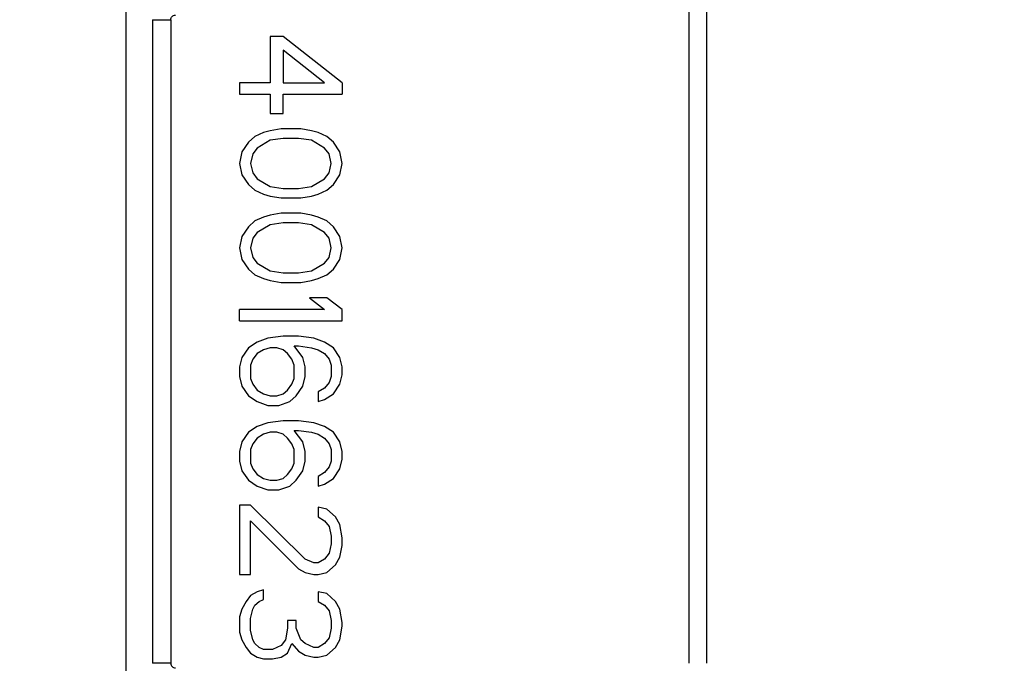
# Model space of a CAD drawing. Header units: inches. Extents: x 170 to 312, y 215 to 248.
# Tile 297 of 387: x 250.3869 to 250.4933, y 244.0642 to 244.1338. Entities that reach past the tile are written whole.
import ezdxf

# ---------------------------------------------------------------- set-up
doc = ezdxf.new("R2010")
doc.units = ezdxf.units.IN
doc.header["$LTSCALE"] = 0.25
doc.header["$MEASUREMENT"] = 0
doc.layers.add('ANNOTATIONS', color=1, linetype='Continuous')
doc.layers.add('STANDARD MOTOR LH', color=7, linetype='Continuous')
doc.styles.add('ARIAL', font='arial.ttf', dxfattribs={"height": 0.09375})
doc.dimstyles.new('STANDARD$0', dxfattribs={"dimtxt": 0.09375, "dimasz": 0.09375, "dimexe": 0.03125, "dimexo": 0.046875, "dimgap": 0.09, "dimtad": 0, "dimtih": 1, "dimtoh": 1, "dimdec": 4, "dimzin": 0, "dimdsep": 46, "dimtxsty": 'ARIAL', "dimcen": 0.09, "dimadec": 0, "dimazin": 0, "dimtfac": 1, "dimtdec": 4, "dimtofl": 0, "dimtmove": 0, "dimatfit": 1, "dimfxl": 1, "dimtolj": 1, "dimtzin": 0, "dimarcsym": 0})

# ---------------------------------------------------------------- blocks, each defined once
blk = doc.blocks.new('*D187')
at = {"layer": 'ANNOTATIONS', "color": 0, "lineweight": -2, "transparency": 16777216}
for p, q in [((250.4732333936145, 244.139293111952), (250.4732333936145, 244.8907997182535)), ((251.259529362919, 243.2925159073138), (251.259529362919, 244.8907997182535)), ((250.5669833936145, 244.8595497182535), (250.5764345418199, 244.8595497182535)), ((251.165779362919, 244.8595497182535), (251.1466545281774, 244.8595497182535))]:
    blk.add_line(p, q, dxfattribs=at)
at = {"layer": 'ANNOTATIONS', "color": 0, "transparency": 16777216}
for points in [[(250.5669833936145, 244.8751747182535), (250.5669833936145, 244.8439247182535), (250.4732333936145, 244.8595497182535)], [(251.165779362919, 244.8751747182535), (251.165779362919, 244.8439247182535), (251.259529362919, 244.8595497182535)]]:
    blk.add_solid(points, dxfattribs=at)
at = {"layer": 'defpoints', "color": 0, "transparency": 16777216}
for p in [(250.4732333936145, 244.8595497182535), (250.4732333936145, 244.092418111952), (251.259529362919, 243.2456409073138)]:
    blk.add_point(p, dxfattribs=at)
at = {"layer": 'ANNOTATIONS', "color": 0, "transparency": 16777216, "insert": (250.8615445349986, 244.8595497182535), "char_height": 0.09375, "attachment_point": 5, "style": 'ARIAL'}
blk.add_mtext('\\A1;17 3/8"', dxfattribs=at)
blk = doc.blocks.new('*D188')
at = {"layer": 'ANNOTATIONS', "color": 0, "lineweight": -2, "transparency": 16777216}
for p, q in [((250.3584835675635, 244.6822504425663), (250.3584835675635, 245.2424847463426)), ((251.259529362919, 243.2925159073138), (251.259529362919, 245.2424847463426)), ((250.4522335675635, 245.2112347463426), (250.66676387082, 245.2112347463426)), ((251.165779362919, 245.2112347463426), (251.0289560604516, 245.2112347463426))]:
    blk.add_line(p, q, dxfattribs=at)
at = {"layer": 'ANNOTATIONS', "color": 0, "transparency": 16777216}
for points in [[(250.4522335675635, 245.2268597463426), (250.4522335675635, 245.1956097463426), (250.3584835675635, 245.2112347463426)], [(251.165779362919, 245.2268597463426), (251.165779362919, 245.1956097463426), (251.259529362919, 245.2112347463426)]]:
    blk.add_solid(points, dxfattribs=at)
at = {"layer": 'defpoints', "color": 0, "transparency": 16777216}
for p in [(250.3584835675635, 245.2112347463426), (250.3584835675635, 244.6353754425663), (251.259529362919, 243.2456409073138)]:
    blk.add_point(p, dxfattribs=at)
at = {"layer": 'ANNOTATIONS', "color": 0, "transparency": 16777216, "insert": (250.8478599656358, 245.2112347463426), "char_height": 0.09375, "attachment_point": 5, "style": 'ARIAL'}
blk.add_mtext('\\A1;20"', dxfattribs=at)

msp = doc.modelspace()

# ---------------------------------------------------------------- linework, layer by layer
at = {"layer": 'STANDARD MOTOR LH'}
for p, q in [((250.3983696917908, 244.1436343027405), (250.3983696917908, 244.0297034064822)), ((250.4611871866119, 244.0642244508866), (250.4611871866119, 244.1418234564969)), ((250.4592149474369, 244.1412959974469), (250.4592207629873, 244.0642244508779)), ((250.4012678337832, 244.1337852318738), (250.4012678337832, 244.0642246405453)), ((250.4012678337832, 244.1337852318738), (250.4032351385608, 244.1337852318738)), ((250.4032351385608, 244.1337852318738), (250.4032351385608, 244.0642246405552)), ((250.413971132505, 244.1319598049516), (250.413971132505, 244.1269770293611)), ((250.4153846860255, 244.1319598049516), (250.413971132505, 244.1319598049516)), ((250.4217456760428, 244.1269770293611), (250.4153846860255, 244.1319598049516)), ((250.4198609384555, 244.1269770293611), (250.4153846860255, 244.1305064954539)), ((250.4153846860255, 244.1305064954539), (250.4153846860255, 244.1269770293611)), ((250.4106728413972, 244.1269770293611), (250.4106728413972, 244.1257313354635)), ((250.413971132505, 244.1269770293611), (250.4106728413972, 244.1269770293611)), ((250.4153846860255, 244.1269770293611), (250.4198609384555, 244.1269770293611)), ((250.4217456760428, 244.1269770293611), (250.4217456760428, 244.1257313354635)), ((250.4106728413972, 244.1257313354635), (250.413971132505, 244.1257313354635)), ((250.413971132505, 244.1257313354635), (250.413971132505, 244.1236551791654)), ((250.4153846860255, 244.1257313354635), (250.4217456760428, 244.1257313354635)), ((250.4153846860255, 244.1236551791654), (250.4153846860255, 244.1257313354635)), ((250.413971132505, 244.1236551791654), (250.4153846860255, 244.1236551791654)), ((250.4132643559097, 244.1215790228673), (250.412321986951, 244.1211637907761)), ((250.413971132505, 244.1217866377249), (250.4132643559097, 244.1215790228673)), ((250.4151490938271, 244.1219942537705), (250.413971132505, 244.1217866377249)), ((250.4172694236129, 244.1219942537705), (250.4151490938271, 244.1219942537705)), ((250.418447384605, 244.1217866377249), (250.4172694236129, 244.1219942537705)), ((250.4191541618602, 244.1215790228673), (250.418447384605, 244.1217866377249)), ((250.4200965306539, 244.1211637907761), (250.4191541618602, 244.1215790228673)), ((250.4116152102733, 244.1205409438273), (250.4109084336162, 244.1195028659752)), ((250.412321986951, 244.1211637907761), (250.4116152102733, 244.1205409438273)), ((250.413971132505, 244.1207485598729), (250.4125575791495, 244.1199180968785)), ((250.4153846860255, 244.1209561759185), (250.413971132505, 244.1207485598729)), ((250.4170338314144, 244.1209561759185), (250.4153846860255, 244.1209561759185)), ((250.4184473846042, 244.120748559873), (250.4170338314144, 244.1209561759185)), ((250.4198609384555, 244.1199180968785), (250.418447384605, 244.1207485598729)), ((250.4208033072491, 244.1205409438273), (250.4200965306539, 244.1211637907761)), ((250.4215100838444, 244.1195028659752), (250.4208033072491, 244.1205409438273)), ((250.4109084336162, 244.1195028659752), (250.4106728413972, 244.1182571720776)), ((250.4120863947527, 244.1192952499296), (250.4118508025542, 244.1182571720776)), ((250.4125575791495, 244.1199180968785), (250.4120863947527, 244.1192952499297)), ((250.4203321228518, 244.1192952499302), (250.4198609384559, 244.1199180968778)), ((250.4205677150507, 244.1182571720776), (250.4203321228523, 244.1192952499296)), ((250.4217456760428, 244.1182571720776), (250.4215100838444, 244.1195028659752)), ((250.4106728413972, 244.1182571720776), (250.4109084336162, 244.11701147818)), ((250.4118508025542, 244.1182571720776), (250.4120863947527, 244.1172190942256)), ((250.4203321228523, 244.1172190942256), (250.4205677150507, 244.1182571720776)), ((250.4215100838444, 244.11701147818), (250.4217456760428, 244.1182571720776)), ((250.4120863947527, 244.1172190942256), (250.4125575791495, 244.1165962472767)), ((250.4198609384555, 244.1165962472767), (250.4203321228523, 244.1172190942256)), ((250.4109084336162, 244.11701147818), (250.4116152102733, 244.1159734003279)), ((250.4125575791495, 244.1165962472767), (250.413971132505, 244.1157657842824)), ((250.418447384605, 244.1157657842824), (250.4198609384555, 244.1165962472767)), ((250.4208033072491, 244.115973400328), (250.4215100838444, 244.11701147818)), ((250.4116152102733, 244.115973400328), (250.412321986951, 244.1153505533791)), ((250.412321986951, 244.1153505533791), (250.4132643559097, 244.1149353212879)), ((250.4139711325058, 244.1157657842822), (250.4153846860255, 244.1155581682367)), ((250.4153846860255, 244.1155581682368), (250.4170338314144, 244.1155581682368)), ((250.4170338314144, 244.1155581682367), (250.418447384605, 244.1157657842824)), ((250.4191541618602, 244.1149353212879), (250.4200965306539, 244.1153505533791)), ((250.4200965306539, 244.1153505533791), (250.4208033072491, 244.1159734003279)), ((250.4132643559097, 244.1149353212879), (250.413971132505, 244.1147277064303)), ((250.413971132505, 244.1147277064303), (250.4151490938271, 244.1145200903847)), ((250.4151490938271, 244.1145200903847), (250.4172694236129, 244.1145200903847)), ((250.4172694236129, 244.1145200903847), (250.418447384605, 244.1147277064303)), ((250.418447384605, 244.1147277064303), (250.4191541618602, 244.1149353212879)), ((250.4151490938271, 244.1128591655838), (250.413971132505, 244.1126515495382)), ((250.4172694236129, 244.1128591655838), (250.4151490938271, 244.1128591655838)), ((250.418447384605, 244.1126515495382), (250.4172694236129, 244.1128591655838)), ((250.412321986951, 244.1120287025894), (250.4116152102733, 244.1114058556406)), ((250.4132643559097, 244.1124439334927), (250.412321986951, 244.1120287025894)), ((250.413971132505, 244.1126515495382), (250.4132643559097, 244.1124439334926)), ((250.4153846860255, 244.1118210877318), (250.413971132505, 244.1116134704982)), ((250.4170338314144, 244.1118210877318), (250.4153846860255, 244.1118210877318)), ((250.4184473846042, 244.1116134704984), (250.4170338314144, 244.1118210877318)), ((250.4191541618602, 244.1124439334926), (250.418447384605, 244.1126515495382)), ((250.4200965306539, 244.1120287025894), (250.4191541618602, 244.1124439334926)), ((250.4208033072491, 244.1114058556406), (250.4200965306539, 244.1120287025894)), ((250.4116152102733, 244.1114058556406), (250.4109084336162, 244.1103677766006)), ((250.4125575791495, 244.1107830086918), (250.4120863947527, 244.110160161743)), ((250.413971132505, 244.1116134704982), (250.4125575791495, 244.1107830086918)), ((250.4198609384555, 244.1107830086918), (250.418447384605, 244.1116134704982)), ((250.4203321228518, 244.1101601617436), (250.4198609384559, 244.1107830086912)), ((250.4215100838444, 244.1103677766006), (250.4208033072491, 244.1114058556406)), ((250.4109084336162, 244.1103677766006), (250.4106728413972, 244.1091220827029)), ((250.4120863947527, 244.110160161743), (250.4118508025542, 244.1091220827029)), ((250.4205677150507, 244.1091220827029), (250.4203321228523, 244.110160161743)), ((250.4217456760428, 244.1091220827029), (250.4215100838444, 244.1103677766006)), ((250.4106728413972, 244.1091220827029), (250.4109084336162, 244.1078763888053)), ((250.4118508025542, 244.1091220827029), (250.4120863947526, 244.1080840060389)), ((250.4203321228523, 244.1080840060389), (250.4205677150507, 244.1091220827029)), ((250.4215100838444, 244.1078763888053), (250.4217456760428, 244.1091220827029)), ((250.4109084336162, 244.1078763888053), (250.4116152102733, 244.1068383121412)), ((250.4120863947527, 244.1080840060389), (250.4125575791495, 244.1074611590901)), ((250.4198609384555, 244.1074611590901), (250.4203321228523, 244.1080840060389)), ((250.4208033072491, 244.1068383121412), (250.4215100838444, 244.1078763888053)), ((250.4116152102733, 244.1068383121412), (250.412321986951, 244.1062154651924)), ((250.4125575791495, 244.1074611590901), (250.413971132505, 244.1066306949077)), ((250.4139711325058, 244.1066306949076), (250.4153846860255, 244.10642308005)), ((250.4170338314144, 244.10642308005), (250.418447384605, 244.1066306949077)), ((250.418447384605, 244.1066306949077), (250.4198609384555, 244.1074611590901)), ((250.4200965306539, 244.1062154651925), (250.4208033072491, 244.1068383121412)), ((250.412321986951, 244.1062154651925), (250.4132643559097, 244.1058002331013)), ((250.4132643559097, 244.1058002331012), (250.413971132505, 244.1055926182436)), ((250.413971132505, 244.1055926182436), (250.4151490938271, 244.10538500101)), ((250.4153846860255, 244.10642308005), (250.4170338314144, 244.10642308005)), ((250.4172694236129, 244.10538500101), (250.418447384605, 244.1055926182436)), ((250.418447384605, 244.1055926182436), (250.4191541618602, 244.1058002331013)), ((250.4191541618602, 244.1058002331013), (250.4200965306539, 244.1062154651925)), ((250.4151490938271, 244.10538500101), (250.4172694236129, 244.10538500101)), ((250.4200965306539, 244.1037240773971), (250.4182117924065, 244.1037240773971)), ((250.4182117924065, 244.1037240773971), (250.4198609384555, 244.1024783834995)), ((250.4217456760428, 244.1024783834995), (250.4200965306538, 244.1037240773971)), ((250.4106728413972, 244.1012326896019), (250.4106728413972, 244.1024783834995)), ((250.4198609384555, 244.1024783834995), (250.4106728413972, 244.1024783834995)), ((250.4217456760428, 244.1012326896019), (250.4217456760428, 244.1024783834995)), ((250.4106728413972, 244.1012326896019), (250.4217456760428, 244.1012326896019)), ((250.4137355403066, 244.0993641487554), (250.4125575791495, 244.0989489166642)), ((250.4153846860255, 244.099571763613), (250.4137355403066, 244.0993641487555)), ((250.4170338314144, 244.099571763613), (250.4153846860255, 244.099571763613)), ((250.4186829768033, 244.0993641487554), (250.4170338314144, 244.099571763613)), ((250.4198609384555, 244.0989489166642), (250.4186829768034, 244.0993641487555)), ((250.4116152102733, 244.0983260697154), (250.4109084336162, 244.0972879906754)), ((250.4125575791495, 244.0989489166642), (250.4116152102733, 244.0983260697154)), ((250.4132643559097, 244.0981184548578), (250.4125575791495, 244.0977032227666)), ((250.413971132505, 244.0983260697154), (250.4132643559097, 244.0981184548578)), ((250.4146779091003, 244.0983260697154), (250.413971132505, 244.0983260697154)), ((250.4153846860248, 244.098118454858), (250.4146779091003, 244.0983260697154)), ((250.4158558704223, 244.0977032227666), (250.4153846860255, 244.0981184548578)), ((250.4165626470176, 244.098533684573), (250.4170338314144, 244.098533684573)), ((250.4175050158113, 244.0972879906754), (250.4165626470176, 244.098533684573)), ((250.4170338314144, 244.098533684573), (250.418447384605, 244.0983260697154)), ((250.418447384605, 244.0983260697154), (250.4191541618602, 244.0981184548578)), ((250.4191541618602, 244.0981184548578), (250.4198609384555, 244.0977032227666)), ((250.4208033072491, 244.0983260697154), (250.4198609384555, 244.0989489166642)), ((250.4215100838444, 244.0972879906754), (250.4208033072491, 244.0983260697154)), ((250.4109084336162, 244.0972879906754), (250.4106728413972, 244.0962499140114)), ((250.4120863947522, 244.0970803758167), (250.4118508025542, 244.0964575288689)), ((250.4125575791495, 244.0977032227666), (250.4120863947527, 244.0970803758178)), ((250.4163270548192, 244.0970803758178), (250.4158558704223, 244.0977032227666)), ((250.4165626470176, 244.0964575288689), (250.4163270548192, 244.0970803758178)), ((250.4177406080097, 244.0962499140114), (250.4175050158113, 244.0972879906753)), ((250.4198609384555, 244.0977032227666), (250.4203321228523, 244.0970803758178)), ((250.4203321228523, 244.0970803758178), (250.4205677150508, 244.0964575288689)), ((250.4217456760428, 244.0962499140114), (250.4215100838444, 244.0972879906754)), ((250.4106728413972, 244.0962499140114), (250.4106728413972, 244.0952118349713)), ((250.4118508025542, 244.0964575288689), (250.4118508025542, 244.0950042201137)), ((250.4165626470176, 244.0950042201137), (250.4165626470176, 244.0964575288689)), ((250.4177406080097, 244.0952118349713), (250.4177406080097, 244.0962499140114)), ((250.4205677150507, 244.0964575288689), (250.4205677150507, 244.0952118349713)), ((250.4217456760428, 244.0954194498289), (250.4217456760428, 244.0962499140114)), ((250.4106728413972, 244.0952118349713), (250.4109084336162, 244.0941737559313)), ((250.4118508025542, 244.0950042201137), (250.4120863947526, 244.0943813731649)), ((250.4163270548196, 244.0943813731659), (250.4165626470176, 244.0950042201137)), ((250.4175050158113, 244.0941737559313), (250.4177406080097, 244.0952118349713)), ((250.4205677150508, 244.0952118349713), (250.4203321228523, 244.0945889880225)), ((250.4215100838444, 244.0943813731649), (250.4217456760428, 244.0954194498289)), ((250.4109084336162, 244.0941737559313), (250.4116152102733, 244.0931356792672)), ((250.4120863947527, 244.0943813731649), (250.4125575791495, 244.093758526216)), ((250.4125575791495, 244.093758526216), (250.4132643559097, 244.0933432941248)), ((250.4153846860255, 244.0933432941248), (250.4158558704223, 244.093758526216)), ((250.4158558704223, 244.093758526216), (250.4163270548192, 244.0943813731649)), ((250.4167982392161, 244.0931356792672), (250.4175050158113, 244.0941737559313)), ((250.4198609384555, 244.0939661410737), (250.4191541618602, 244.0935509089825)), ((250.4203321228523, 244.0945889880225), (250.4198609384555, 244.0939661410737)), ((250.4208033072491, 244.0933432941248), (250.4215100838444, 244.0943813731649)), ((250.4116152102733, 244.0931356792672), (250.4125575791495, 244.0925128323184)), ((250.4132643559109, 244.0933432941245), (250.413971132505, 244.0931356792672)), ((250.413971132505, 244.0931356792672), (250.4146779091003, 244.0931356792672)), ((250.4146779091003, 244.0931356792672), (250.4153846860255, 244.0933432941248)), ((250.4160914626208, 244.0925128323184), (250.4167982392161, 244.0931356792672)), ((250.4191541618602, 244.0935509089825), (250.4191541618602, 244.0925128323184)), ((250.4191541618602, 244.0925128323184), (250.4198609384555, 244.092720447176)), ((250.4198609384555, 244.092720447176), (250.4208033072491, 244.0933432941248)), ((250.4125575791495, 244.0925128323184), (250.4137355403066, 244.0920976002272)), ((250.4137355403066, 244.0920976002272), (250.4149135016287, 244.0920976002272)), ((250.4149135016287, 244.0920976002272), (250.4160914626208, 244.0925128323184)), ((250.4125575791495, 244.0898138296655), (250.4116152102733, 244.0891909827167)), ((250.4137355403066, 244.0902290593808), (250.4125575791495, 244.0898138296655)), ((250.4153846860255, 244.0904366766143), (250.4137355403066, 244.0902290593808)), ((250.4170338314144, 244.0904366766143), (250.4153846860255, 244.0904366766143)), ((250.4186829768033, 244.0902290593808), (250.4170338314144, 244.0904366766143)), ((250.4198609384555, 244.0898138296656), (250.4186829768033, 244.0902290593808)), ((250.4208033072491, 244.0891909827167), (250.4198609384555, 244.0898138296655)), ((250.4116152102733, 244.0891909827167), (250.4109084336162, 244.0881529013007)), ((250.4125575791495, 244.0885681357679), (250.4120863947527, 244.0879452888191)), ((250.4132643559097, 244.0889833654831), (250.4125575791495, 244.0885681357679)), ((250.413971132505, 244.0891909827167), (250.4132643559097, 244.0889833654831)), ((250.4146779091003, 244.0891909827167), (250.413971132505, 244.0891909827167)), ((250.4153846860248, 244.0889833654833), (250.4146779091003, 244.0891909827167)), ((250.4158558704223, 244.0885681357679), (250.4153846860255, 244.0889833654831)), ((250.4163270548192, 244.0879452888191), (250.4158558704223, 244.0885681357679)), ((250.4165626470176, 244.0893985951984), (250.4170338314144, 244.0893985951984)), ((250.4175050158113, 244.0881529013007), (250.4165626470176, 244.0893985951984)), ((250.4170338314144, 244.0893985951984), (250.418447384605, 244.0891909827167)), ((250.418447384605, 244.0891909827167), (250.4191541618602, 244.0889833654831)), ((250.4191541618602, 244.0889833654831), (250.4198609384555, 244.0885681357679)), ((250.4198609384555, 244.0885681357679), (250.4203321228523, 244.0879452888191)), ((250.4215100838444, 244.0881529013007), (250.4208033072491, 244.0891909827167)), ((250.4109084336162, 244.0881529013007), (250.4106728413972, 244.0871148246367)), ((250.4120863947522, 244.087945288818), (250.4118508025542, 244.0873224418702)), ((250.4118508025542, 244.0873224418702), (250.4118508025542, 244.085869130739)), ((250.4165626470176, 244.0873224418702), (250.4163270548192, 244.0879452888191)), ((250.4165626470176, 244.085869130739), (250.4165626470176, 244.0873224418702)), ((250.4177406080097, 244.0871148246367), (250.4175050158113, 244.0881529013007)), ((250.4203321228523, 244.0879452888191), (250.4205677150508, 244.0873224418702)), ((250.4205677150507, 244.0873224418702), (250.4205677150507, 244.0860767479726)), ((250.4217456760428, 244.0871148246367), (250.4215100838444, 244.0881529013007)), ((250.4106728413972, 244.0871148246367), (250.4106728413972, 244.0860767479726)), ((250.4177406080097, 244.0860767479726), (250.4177406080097, 244.0871148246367)), ((250.4215100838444, 244.0852462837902), (250.4217456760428, 244.0862843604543)), ((250.4217456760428, 244.0862843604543), (250.4217456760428, 244.0871148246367)), ((250.4106728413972, 244.0860767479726), (250.4109084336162, 244.0850386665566)), ((250.4118508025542, 244.085869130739), (250.4120863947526, 244.0852462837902)), ((250.4120863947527, 244.0852462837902), (250.4125575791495, 244.0846234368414)), ((250.4158558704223, 244.0846234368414), (250.4163270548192, 244.0852462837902)), ((250.4163270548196, 244.0852462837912), (250.4165626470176, 244.085869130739)), ((250.4175050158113, 244.0850386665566), (250.4177406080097, 244.0860767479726)), ((250.4203321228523, 244.0854539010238), (250.4198609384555, 244.084831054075)), ((250.4205677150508, 244.0860767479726), (250.4203321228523, 244.0854539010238)), ((250.4208033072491, 244.0842082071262), (250.4215100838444, 244.0852462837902)), ((250.4109084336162, 244.0850386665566), (250.4116152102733, 244.0840005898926)), ((250.4125575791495, 244.0846234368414), (250.4132643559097, 244.0842082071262)), ((250.4132643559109, 244.0842082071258), (250.413971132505, 244.0840005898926)), ((250.4146779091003, 244.0840005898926), (250.4153846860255, 244.0842082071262)), ((250.4153846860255, 244.0842082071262), (250.4158558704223, 244.0846234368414)), ((250.4167982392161, 244.0840005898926), (250.4175050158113, 244.0850386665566)), ((250.4198609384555, 244.084831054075), (250.4191541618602, 244.0844158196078)), ((250.4191541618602, 244.0844158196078), (250.4191541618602, 244.0833777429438)), ((250.4198609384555, 244.0835853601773), (250.4208033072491, 244.0842082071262)), ((250.4116152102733, 244.0840005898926), (250.4125575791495, 244.0833777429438)), ((250.4125575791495, 244.0833777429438), (250.4137355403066, 244.0829625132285)), ((250.413971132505, 244.0840005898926), (250.4146779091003, 244.0840005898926)), ((250.4149135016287, 244.0829625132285), (250.4160914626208, 244.0833777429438)), ((250.4160914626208, 244.0833777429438), (250.416798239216, 244.0840005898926)), ((250.4191541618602, 244.0833777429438), (250.4198609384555, 244.0835853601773)), ((250.4137355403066, 244.0829625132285), (250.4149135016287, 244.0829625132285)), ((250.4106728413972, 244.0813015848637), (250.4106728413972, 244.0738274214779)), ((250.4118508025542, 244.0813015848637), (250.4106728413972, 244.0813015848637)), ((250.4177406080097, 244.0754883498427), (250.4118508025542, 244.0813015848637)), ((250.4191541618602, 244.0810939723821), (250.4191541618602, 244.0800558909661)), ((250.4200965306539, 244.0808863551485), (250.4191541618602, 244.0810939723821)), ((250.4191541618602, 244.0800558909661), (250.4198609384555, 244.0796406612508)), ((250.4210388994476, 244.080055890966), (250.4200965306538, 244.0808863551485)), ((250.4215100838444, 244.0792254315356), (250.4210388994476, 244.080055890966)), ((250.4118508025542, 244.0796406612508), (250.4170338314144, 244.0744502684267)), ((250.4118508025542, 244.0738274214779), (250.4118508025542, 244.0796406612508)), ((250.4198609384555, 244.0796406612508), (250.4203321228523, 244.079017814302)), ((250.4203321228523, 244.079017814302), (250.4205677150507, 244.077979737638)), ((250.4217456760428, 244.0777721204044), (250.4215100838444, 244.0792254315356)), ((250.4205677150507, 244.077979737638), (250.4205677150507, 244.0771492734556)), ((250.4217456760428, 244.0769416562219), (250.4217456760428, 244.0777721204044)), ((250.4205677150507, 244.0771492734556), (250.4203321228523, 244.0761111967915)), ((250.4215100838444, 244.0756959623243), (250.4217456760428, 244.0769416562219)), ((250.4203321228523, 244.0761111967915), (250.4198609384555, 244.0754883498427)), ((250.4210388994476, 244.0748655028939), (250.4215100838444, 244.0756959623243)), ((250.4186829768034, 244.0750731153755), (250.4177406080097, 244.0754883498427)), ((250.4191541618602, 244.0750731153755), (250.4186829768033, 244.0750731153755)), ((250.4198609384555, 244.0754883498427), (250.4191541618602, 244.0750731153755)), ((250.4200965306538, 244.0740350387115), (250.4210388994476, 244.0748655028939)), ((250.4106728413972, 244.0738274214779), (250.4118508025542, 244.0738274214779)), ((250.4170338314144, 244.0744502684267), (250.4177406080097, 244.0740350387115)), ((250.4177406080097, 244.0740350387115), (250.4186829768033, 244.0738274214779)), ((250.4186829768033, 244.0738274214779), (250.4191541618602, 244.0738274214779)), ((250.4191541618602, 244.0738274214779), (250.4200965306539, 244.0740350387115)), ((250.4118508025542, 244.0715436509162), (250.4113796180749, 244.0709208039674)), ((250.4125575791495, 244.0719588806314), (250.4118508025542, 244.0715436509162)), ((250.4132643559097, 244.072166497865), (250.4125575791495, 244.0719588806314)), ((250.4132643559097, 244.071128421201), (250.4132643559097, 244.072166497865)), ((250.4191541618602, 244.0719588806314), (250.4191541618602, 244.0709208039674)), ((250.4200965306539, 244.0717512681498), (250.4191541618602, 244.0719588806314)), ((250.4210388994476, 244.0709208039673), (250.4200965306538, 244.0717512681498)), ((250.4113796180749, 244.0709208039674), (250.4109084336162, 244.0700903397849)), ((250.4120863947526, 244.0700903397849), (250.412321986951, 244.0705055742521)), ((250.412321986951, 244.0705055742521), (250.4127931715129, 244.0709208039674)), ((250.4127931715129, 244.0709208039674), (250.4132643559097, 244.071128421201)), ((250.4191541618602, 244.0709208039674), (250.4198609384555, 244.0705055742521)), ((250.4198609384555, 244.0705055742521), (250.4203321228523, 244.0698827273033)), ((250.4215100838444, 244.0700903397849), (250.4210388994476, 244.0709208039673)), ((250.4109084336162, 244.0700903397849), (250.4106728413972, 244.0692598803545)), ((250.4106728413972, 244.0692598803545), (250.4106728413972, 244.0675989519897)), ((250.4118508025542, 244.0690522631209), (250.4120863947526, 244.0700903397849)), ((250.4203321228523, 244.0698827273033), (250.4205677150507, 244.0688446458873)), ((250.4217456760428, 244.0686370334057), (250.4215100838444, 244.0700903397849)), ((250.4118508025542, 244.0678065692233), (250.4118508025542, 244.0690522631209)), ((250.4158558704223, 244.0688446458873), (250.4158558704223, 244.0680141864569)), ((250.416798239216, 244.0688446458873), (250.4158558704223, 244.0688446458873)), ((250.416798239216, 244.0680141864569), (250.416798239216, 244.0688446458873)), ((250.4205677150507, 244.0688446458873), (250.4205677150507, 244.0680141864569)), ((250.4215100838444, 244.0667684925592), (250.4217456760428, 244.0682217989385)), ((250.4217456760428, 244.0682217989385), (250.4217456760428, 244.0686370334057)), ((250.4106728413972, 244.0675989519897), (250.4109084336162, 244.0667684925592)), ((250.4120863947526, 244.0667684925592), (250.4118508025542, 244.0678065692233)), ((250.4158558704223, 244.0680141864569), (250.415620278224, 244.0667684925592)), ((250.4172694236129, 244.0667684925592), (250.416798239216, 244.0680141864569)), ((250.4205677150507, 244.0680141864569), (250.4203321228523, 244.0669761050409)), ((250.4109084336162, 244.0667684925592), (250.4113796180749, 244.0659380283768)), ((250.412321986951, 244.066353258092), (250.4120863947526, 244.0667684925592)), ((250.4127931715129, 244.0659380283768), (250.412321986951, 244.066353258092)), ((250.4151490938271, 244.0661456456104), (250.4142067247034, 244.0657304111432)), ((250.415620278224, 244.0667684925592), (250.4151490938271, 244.0661456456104)), ((250.4158558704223, 244.065315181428), (250.4163270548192, 244.0663532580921)), ((250.4163270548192, 244.066353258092), (250.4170338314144, 244.0655227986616)), ((250.4177406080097, 244.0663532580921), (250.4172694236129, 244.0667684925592)), ((250.4186829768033, 244.0659380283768), (250.4177406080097, 244.0663532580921)), ((250.4198609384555, 244.0663532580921), (250.4191541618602, 244.0659380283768)), ((250.4203321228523, 244.0669761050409), (250.4198609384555, 244.0663532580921)), ((250.4210388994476, 244.0659380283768), (250.4215100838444, 244.0667684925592)), ((250.4113796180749, 244.0659380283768), (250.4118508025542, 244.065315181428)), ((250.4118508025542, 244.065315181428), (250.4125575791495, 244.0648999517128)), ((250.4132643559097, 244.0657304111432), (250.4127931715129, 244.0659380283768)), ((250.4142067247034, 244.0657304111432), (250.4132643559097, 244.0657304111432)), ((250.4151490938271, 244.0648999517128), (250.4158558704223, 244.065315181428)), ((250.4170338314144, 244.0655227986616), (250.4177406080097, 244.0651075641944)), ((250.4177406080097, 244.0651075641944), (250.4186829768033, 244.0648999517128)), ((250.4191541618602, 244.0659380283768), (250.4186829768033, 244.0659380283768)), ((250.4191541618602, 244.0648999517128), (250.4200965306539, 244.0651075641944)), ((250.4200965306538, 244.0651075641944), (250.4210388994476, 244.0659380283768)), ((250.4032351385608, 244.0642246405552), (250.4012678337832, 244.0642246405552)), ((250.4125575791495, 244.0648999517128), (250.4132643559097, 244.0646923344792)), ((250.4132643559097, 244.0646923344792), (250.4142067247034, 244.0646923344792)), ((250.4142067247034, 244.0646923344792), (250.4151490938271, 244.0648999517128)), ((250.4186829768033, 244.0648999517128), (250.4191541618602, 244.0648999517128))]:
    msp.add_line(p, q, dxfattribs=at)
for points, knots in [([(250.4032351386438, 244.1337852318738), (250.4032420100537, 244.1338505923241), (250.4032556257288, 244.1339801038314), (250.4033719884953, 244.1341407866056), (250.4035327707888, 244.1342560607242), (250.4036620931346, 244.134270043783), (250.4037269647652, 244.1342770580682)], [0, 0, 0, 0, 0.2523982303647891, 0.5001262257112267, 0.749249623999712, 0.9999999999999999, 0.9999999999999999, 0.9999999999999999, 0.9999999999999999]), ([(250.4032351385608, 244.0642246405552), (250.403242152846, 244.0641597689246), (250.4032561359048, 244.0640304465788), (250.4033714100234, 244.0638696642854), (250.4035320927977, 244.0637533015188), (250.4036616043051, 244.0637396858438), (250.4037269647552, 244.0637328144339)], [0, 0, 0, 0, 0.250750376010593, 0.499873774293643, 0.7476017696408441, 1, 1, 1, 1])]:
    msp.add_open_spline(points, degree=3, knots=knots, dxfattribs=at)

# ---------------------------------------------------------------- dimensions: what is measured, and where the dimension line sits
at = {"layer": 'ANNOTATIONS'}
for base, p2, text, picture, middle in [((250.3584835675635, 245.2112347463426), (250.3584835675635, 244.6353754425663), '20"', '*D188', (250.8478599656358, 245.2112347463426)), ((250.4732333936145, 244.8595497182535), (250.4732333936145, 244.092418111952), '17 3/8"', '*D187', (250.8615445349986, 244.8595497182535))]:
    dim = msp.add_linear_dim(base=base, p1=(251.259529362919, 243.2456409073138), p2=p2, text=text, dimstyle='STANDARD$0', dxfattribs=at)
    dim.commit()
    dim.dimension.update_dxf_attribs({"geometry": picture, "text_midpoint": middle, "dimtype": 160})

doc.saveas('drawing.dxf')
